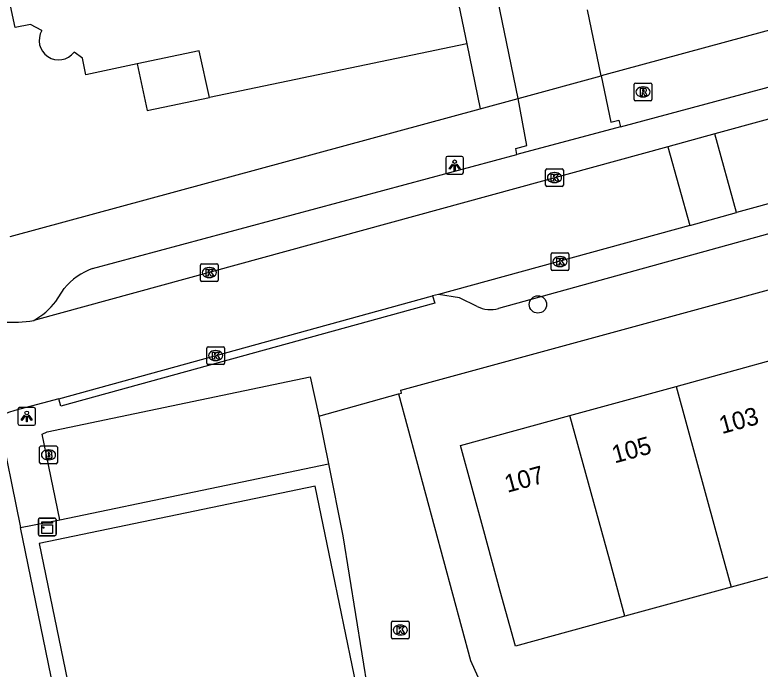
# Model space of a CAD drawing. Extents: x 163010 to 163853, y 382793 to 383982.
# Drawn here: x 163136.15 to 163178.15, y 383658.04 to 383694.91 of the extents above; entities that cross this region are included whole.
import ezdxf

# ---------------------------------------------------------------- set-up
doc = ezdxf.new("R2010")
doc.units = 0
for name, color, linetype in [('IMGEO_Boom', 7, 'Continuous'), ('IMGEO_Brandkraan', 7, 'Continuous'), ('IMGEO_Kast', 7, 'Continuous'), ('IMGEO_Kolk', 7, 'Continuous'), ('IMGEO_Lichtpunt', 7, 'Continuous'), ('IMGEO_Pand', 7, 'Continuous'), ('IMGEO_Pand_nummerreeks', 7, 'Continuous'), ('IMGEO_Pand_overbouw', 7, 'Continuous'), ('IMGEO_Parkeervlak_open', 7, 'Continuous'), ('IMGEO_Rijbaan_lokaal_open', 7, 'Continuous'), ('IMGEO_Rioolput', 7, 'Continuous'), ('IMGEO_Voetpad_open', 7, 'Continuous')]:
    doc.layers.add(name, color=color, linetype=linetype)

msp = doc.modelspace()

# ---------------------------------------------------------------- linework, layer by layer
at = {"layer": 'IMGEO_Boom'}
msp.add_circle((163165.621, 383678.588), 0.489, dxfattribs=at)
at = {"layer": 'IMGEO_Brandkraan'}
for p, q in [((163137.541, 383669.688), (163137.541, 383670.54)), ((163137.616, 383670.614), (163138.468, 383670.614)), ((163138.542, 383670.54), (163138.542, 383669.688)), ((163138.029, 383670.394), (163138.054, 383670.394)), ((163138.052, 383669.834), (163138.027, 383669.834)), ((163138.468, 383669.614), (163137.616, 383669.614))]:
    msp.add_line(p, q, dxfattribs=at)
for points in [[(163137.541, 383669.688), (163137.541, 383670.54)], [(163137.616, 383670.614), (163138.468, 383670.614)], [(163138.542, 383670.54), (163138.542, 383669.688)], [(163137.889, 383670.314), (163137.889, 383669.914), (163138.102, 383669.914)], [(163138.12, 383670.314), (163137.889, 383670.314)], [(163138.068, 383670.233), (163138.014, 383670.233), (163138.014, 383670.157)], [(163138.014, 383670.157), (163138.067, 383670.157)], [(163138.076, 383670.081), (163138.014, 383670.081), (163138.014, 383670)], [(163138.014, 383670), (163138.076, 383670)], [(163138.468, 383669.614), (163137.616, 383669.614)]]:
    msp.add_lwpolyline(points, dxfattribs=at)
for centre, radius, start, end in [((163137.618, 383670.538), 0.0765, 91.552, 178.448), ((163137.618, 383670.538), 0.0765, 91.552, 178.448), ((163138.466, 383670.538), 0.0765, 1.552, 88.448), ((163138.466, 383670.538), 0.0765, 1.552, 88.448), ((163138.069, 383670.195), 0.0379, 267.8285, 90.9355), ((163138.077, 383670.04), 0.0404, 269.8759, 90.5077), ((163138.124, 383670.169), 0.145, 59.4692, 91.5367), ((163138.149, 383670.216), 0.0922, 285.5137, 58.1501), ((163138.154, 383670.024), 0.105, 301.3115, 78.989), ((163137.618, 383669.69), 0.0765, 181.552, 268.448), ((163137.618, 383669.69), 0.0765, 181.552, 268.448), ((163138.108, 383670.165), 0.251, 268.6676, 293.5347), ((163138.466, 383669.69), 0.0765, 271.552, 358.448), ((163138.466, 383669.69), 0.0765, 271.552, 358.448)]:
    msp.add_arc(centre, radius, start, end, dxfattribs=at)
for centre, major_axis, ratio, start_param, end_param in [((163138.028, 383670.114), (-0.387, 0.002), 0.722429, 4.712389, 7.853982), ((163138.053, 383670.114), (-0.39, 0.002), 0.717154, 1.570796, 4.712389)]:
    msp.add_ellipse(centre, major_axis=major_axis, ratio=ratio, start_param=start_param, end_param=end_param, dxfattribs=at)
at = {"layer": 'IMGEO_Kast'}
for p, q in [((163137.47, 383665.629), (163137.47, 383666.47)), ((163137.47, 383666.47), (163137.47, 383665.629)), ((163137.545, 383666.554), (163138.386, 383666.554)), ((163138.386, 383666.554), (163137.545, 383666.554)), ((163138.47, 383666.479), (163138.47, 383665.638)), ((163138.47, 383665.638), (163138.47, 383666.479)), ((163138.395, 383665.554), (163137.554, 383665.554)), ((163137.554, 383665.554), (163138.395, 383665.554))]:
    msp.add_line(p, q, dxfattribs=at)
for points in [[(163137.665, 383666.344), (163138.265, 383666.344), (163138.265, 383666.259), (163137.665, 383666.259), (163137.665, 383666.344)], [(163137.665, 383666.169), (163138.265, 383666.169), (163138.265, 383665.68), (163137.665, 383665.68), (163137.665, 383666.169)]]:
    msp.add_lwpolyline(points, dxfattribs=at)
msp.add_circle((163137.749, 383666.018), 0.0377, dxfattribs=at)
for centre, start, end in [((163137.548, 383666.476), 92.4484, 184.2845), ((163137.548, 383666.476), 92.4484, 184.2845), ((163138.392, 383666.476), 2.4484, 94.2845), ((163138.392, 383666.476), 2.4484, 94.2845), ((163137.548, 383665.632), 182.4484, 274.2845), ((163137.548, 383665.632), 182.4484, 274.2845), ((163138.392, 383665.632), 272.4484, 4.2845), ((163138.392, 383665.632), 272.4484, 4.2845)]:
    msp.add_arc(centre, 0.0779, start, end, dxfattribs=at)
at = {"layer": 'IMGEO_Kolk'}
for p, q in [((163166.057, 383685.313), (163166.057, 383686.165)), ((163166.132, 383686.239), (163166.984, 383686.239)), ((163167.058, 383686.165), (163167.058, 383685.313)), ((163166.545, 383686.019), (163166.57, 383686.019)), ((163166.984, 383685.239), (163166.132, 383685.239)), ((163166.568, 383685.459), (163166.543, 383685.459)), ((163166.369, 383680.579), (163166.369, 383681.431)), ((163166.444, 383681.505), (163167.296, 383681.505)), ((163167.37, 383681.431), (163167.37, 383680.579)), ((163166.857, 383681.285), (163166.882, 383681.285)), ((163146.605, 383679.96), (163146.605, 383680.812)), ((163146.68, 383680.886), (163147.532, 383680.886)), ((163147.093, 383680.666), (163147.118, 383680.666)), ((163147.606, 383680.812), (163147.606, 383679.96)), ((163166.88, 383680.725), (163166.855, 383680.725)), ((163167.296, 383680.505), (163166.444, 383680.505)), ((163147.532, 383679.886), (163146.68, 383679.886)), ((163147.116, 383680.106), (163147.091, 383680.106)), ((163146.959, 383675.282), (163146.959, 383676.134)), ((163147.034, 383676.208), (163147.886, 383676.208)), ((163147.447, 383675.988), (163147.472, 383675.988)), ((163147.96, 383676.134), (163147.96, 383675.282)), ((163147.886, 383675.208), (163147.034, 383675.208)), ((163147.47, 383675.428), (163147.445, 383675.428)), ((163157.366, 383659.816), (163157.366, 383660.668)), ((163157.441, 383660.742), (163158.293, 383660.742)), ((163157.854, 383660.522), (163157.879, 383660.522)), ((163158.367, 383660.668), (163158.367, 383659.816)), ((163158.293, 383659.742), (163157.441, 383659.742)), ((163157.877, 383659.962), (163157.852, 383659.962))]:
    msp.add_line(p, q, dxfattribs=at)
for points in [[(163166.057, 383685.313), (163166.057, 383686.165)], [(163166.132, 383686.239), (163166.984, 383686.239)], [(163167.058, 383686.165), (163167.058, 383685.313)], [(163166.378, 383685.939), (163166.501, 383685.939), (163166.501, 383685.788), (163166.631, 383685.939), (163166.795, 383685.939), (163166.649, 383685.788), (163166.802, 383685.539), (163166.65, 383685.539), (163166.565, 383685.703), (163166.501, 383685.636), (163166.501, 383685.539), (163166.378, 383685.539), (163166.378, 383685.939)], [(163166.984, 383685.239), (163166.132, 383685.239)], [(163166.369, 383680.579), (163166.369, 383681.431)], [(163166.444, 383681.505), (163167.296, 383681.505)], [(163167.37, 383681.431), (163167.37, 383680.579)], [(163166.69, 383681.205), (163166.813, 383681.205), (163166.813, 383681.054), (163166.943, 383681.205), (163167.107, 383681.205), (163166.961, 383681.054), (163167.114, 383680.805), (163166.962, 383680.805), (163166.877, 383680.969), (163166.813, 383680.902), (163166.813, 383680.805), (163166.69, 383680.805), (163166.69, 383681.205)], [(163146.605, 383679.96), (163146.605, 383680.812)], [(163146.68, 383680.886), (163147.532, 383680.886)], [(163146.926, 383680.586), (163147.049, 383680.586), (163147.049, 383680.435), (163147.179, 383680.586), (163147.343, 383680.586), (163147.197, 383680.435), (163147.35, 383680.186), (163147.198, 383680.186), (163147.113, 383680.35), (163147.049, 383680.283), (163147.049, 383680.186), (163146.926, 383680.186), (163146.926, 383680.586)], [(163147.606, 383680.812), (163147.606, 383679.96)], [(163167.296, 383680.505), (163166.444, 383680.505)], [(163147.532, 383679.886), (163146.68, 383679.886)], [(163146.959, 383675.282), (163146.959, 383676.134)], [(163147.034, 383676.208), (163147.886, 383676.208)], [(163147.96, 383676.134), (163147.96, 383675.282)], [(163147.28, 383675.908), (163147.403, 383675.908), (163147.403, 383675.757), (163147.533, 383675.908), (163147.697, 383675.908), (163147.551, 383675.757), (163147.704, 383675.508), (163147.552, 383675.508), (163147.467, 383675.672), (163147.403, 383675.605), (163147.403, 383675.508), (163147.28, 383675.508), (163147.28, 383675.908)], [(163147.886, 383675.208), (163147.034, 383675.208)], [(163157.366, 383659.816), (163157.366, 383660.668)], [(163157.441, 383660.742), (163158.293, 383660.742)], [(163157.687, 383660.442), (163157.81, 383660.442), (163157.81, 383660.291), (163157.94, 383660.442), (163158.104, 383660.442), (163157.958, 383660.291), (163158.111, 383660.042), (163157.959, 383660.042), (163157.874, 383660.206), (163157.81, 383660.139), (163157.81, 383660.042), (163157.687, 383660.042), (163157.687, 383660.442)], [(163158.367, 383660.668), (163158.367, 383659.816)], [(163158.293, 383659.742), (163157.441, 383659.742)]]:
    msp.add_lwpolyline(points, dxfattribs=at)
for centre, start, end in [((163166.134, 383686.163), 91.552, 178.448), ((163166.134, 383686.163), 91.552, 178.448), ((163166.982, 383686.163), 1.552, 88.448), ((163166.982, 383686.163), 1.552, 88.448), ((163166.134, 383685.315), 181.552, 268.448), ((163166.134, 383685.315), 181.552, 268.448), ((163166.982, 383685.315), 271.552, 358.448), ((163166.982, 383685.315), 271.552, 358.448), ((163166.446, 383681.429), 91.552, 178.448), ((163166.446, 383681.429), 91.552, 178.448), ((163167.294, 383681.429), 1.552, 88.448), ((163167.294, 383681.429), 1.552, 88.448), ((163146.682, 383680.81), 91.552, 178.448), ((163146.682, 383680.81), 91.552, 178.448), ((163147.53, 383680.81), 1.552, 88.448), ((163147.53, 383680.81), 1.552, 88.448), ((163166.446, 383680.581), 181.552, 268.448), ((163166.446, 383680.581), 181.552, 268.448), ((163167.294, 383680.581), 271.552, 358.448), ((163167.294, 383680.581), 271.552, 358.448), ((163146.682, 383679.962), 181.552, 268.448), ((163146.682, 383679.962), 181.552, 268.448), ((163147.53, 383679.962), 271.552, 358.448), ((163147.53, 383679.962), 271.552, 358.448), ((163147.036, 383676.132), 91.552, 178.448), ((163147.036, 383676.132), 91.552, 178.448), ((163147.884, 383676.132), 1.552, 88.448), ((163147.884, 383676.132), 1.552, 88.448), ((163147.036, 383675.284), 181.552, 268.448), ((163147.036, 383675.284), 181.552, 268.448), ((163147.884, 383675.284), 271.552, 358.448), ((163147.884, 383675.284), 271.552, 358.448), ((163157.443, 383660.666), 91.552, 178.448), ((163157.443, 383660.666), 91.552, 178.448), ((163158.291, 383660.666), 1.552, 88.448), ((163158.291, 383660.666), 1.552, 88.448), ((163157.443, 383659.818), 181.552, 268.448), ((163157.443, 383659.818), 181.552, 268.448), ((163158.291, 383659.818), 271.552, 358.448), ((163158.291, 383659.818), 271.552, 358.448)]:
    msp.add_arc(centre, 0.0765, start, end, dxfattribs=at)
for centre, major_axis, ratio, start_param, end_param in [((163166.544, 383685.739), (-0.387, 0.002), 0.722429, 4.712389, 7.853982), ((163166.569, 383685.739), (-0.39, 0.002), 0.717154, 1.570796, 4.712389), ((163166.856, 383681.005), (-0.387, 0.002), 0.722429, 4.712389, 7.853982), ((163166.881, 383681.005), (-0.39, 0.002), 0.717154, 1.570796, 4.712389), ((163147.092, 383680.386), (-0.387, 0.002), 0.722429, 4.712389, 7.853982), ((163147.117, 383680.386), (-0.39, 0.002), 0.717154, 1.570796, 4.712389), ((163147.446, 383675.708), (-0.387, 0.002), 0.722429, 4.712389, 7.853982), ((163147.471, 383675.708), (-0.39, 0.002), 0.717154, 1.570796, 4.712389), ((163157.853, 383660.242), (-0.387, 0.002), 0.722429, 4.712389, 7.853982), ((163157.878, 383660.242), (-0.39, 0.002), 0.717154, 1.570796, 4.712389)]:
    msp.add_ellipse(centre, major_axis=major_axis, ratio=ratio, start_param=start_param, end_param=end_param, dxfattribs=at)
at = {"layer": 'IMGEO_Lichtpunt'}
for p, q in [((163161.332, 383686.931), (163160.524, 383686.931)), ((163161.332, 383686.931), (163160.524, 383686.931)), ((163160.43, 383686.836), (163160.43, 383686.029)), ((163160.43, 383686.836), (163160.43, 383686.029)), ((163161.426, 383686.029), (163161.426, 383686.836)), ((163161.426, 383686.029), (163161.426, 383686.836)), ((163160.524, 383685.935), (163161.332, 383685.935)), ((163160.524, 383685.935), (163161.332, 383685.935)), ((163136.317, 383672.68), (163136.317, 383671.873)), ((163136.317, 383672.68), (163136.317, 383671.873)), ((163137.219, 383672.775), (163136.411, 383672.775)), ((163137.219, 383672.775), (163136.411, 383672.775)), ((163137.313, 383671.873), (163137.313, 383672.68)), ((163137.313, 383671.873), (163137.313, 383672.68)), ((163136.411, 383671.779), (163137.219, 383671.779)), ((163136.411, 383671.779), (163137.219, 383671.779))]:
    msp.add_line(p, q, dxfattribs=at)
for points in [[(163160.804, 383686.5), (163160.843, 383686.472), (163160.655, 383686.21), (163160.617, 383686.237), (163160.804, 383686.5)], [(163161.016, 383686.472), (163161.054, 383686.499), (163161.241, 383686.237), (163161.202, 383686.209), (163161.016, 383686.472)], [(163160.906, 383686.452), (163160.953, 383686.452), (163160.953, 383686.13), (163160.906, 383686.13), (163160.906, 383686.452)], [(163136.691, 383672.344), (163136.73, 383672.316), (163136.542, 383672.054), (163136.504, 383672.081), (163136.691, 383672.344)], [(163136.793, 383672.296), (163136.84, 383672.296), (163136.84, 383671.974), (163136.793, 383671.974), (163136.793, 383672.296)], [(163136.903, 383672.316), (163136.941, 383672.343), (163137.128, 383672.081), (163137.089, 383672.053), (163136.903, 383672.316)]]:
    msp.add_lwpolyline(points, dxfattribs=at)
for centre in [(163160.929, 383686.634), (163136.816, 383672.478)]:
    msp.add_circle(centre, 0.0994, dxfattribs=at)
for centre, start, end in [((163160.524, 383686.836), 90, 180), ((163160.524, 383686.836), 90, 180), ((163161.332, 383686.836), 0, 90), ((163161.332, 383686.836), 0, 90), ((163160.524, 383686.029), 180, 270), ((163160.524, 383686.029), 180, 270), ((163161.332, 383686.029), 270, 0), ((163161.332, 383686.029), 270, 360), ((163136.411, 383672.68), 90, 180), ((163136.411, 383672.68), 90, 180), ((163137.219, 383672.68), 0, 90), ((163137.219, 383672.68), 0, 90), ((163136.411, 383671.873), 180, 270), ((163136.411, 383671.873), 180, 270), ((163137.219, 383671.873), 270, 0), ((163137.219, 383671.873), 270, 360)]:
    msp.add_arc(centre, 0.0946, start, end, dxfattribs=at)
at = {"layer": 'IMGEO_Pand'}
for points in [[(163137.664, 383694.027), (163137.03, 383694.366), (163136.156, 383694.196), (163135.565, 383697.021), (163135.527, 383697.203), (163134.828, 383700.543), (163132.18, 383699.996), (163126.152, 383728.784), (163130.949, 383727.217), (163136.842, 383725.292), (163139.703, 383727.815)], [(163147.924, 383708.469), (163148.579, 383708.047), (163149.194, 383707.569), (163149.766, 383707.04), (163150.29, 383706.463), (163150.762, 383705.843), (163151.179, 383705.184), (163151.537, 383704.492), (163158.956, 383706.026), (163160.6, 383698.168), (163161.624, 383693.273)], [(163161.624, 383693.273), (163147.11, 383690.257), (163146.529, 383692.887), (163143.036, 383692.148), (163140.153, 383691.539), (163139.953, 383692.465), (163139.483, 383692.807)], [(163173.411, 383673.975), (163179.392, 383675.612)], [(163167.43, 383672.339), (163173.411, 383673.975)], [(163173.411, 383673.975), (163175.65, 383665.797), (163176.511, 383662.654)], [(163170.53, 383661.018), (163164.356, 383659.326), (163163.504, 383662.43), (163162.575, 383665.827), (163161.255, 383670.649), (163167.43, 383672.339)], [(163170.53, 383661.018), (163169.669, 383664.161), (163167.43, 383672.339)], [(163155.521, 383656.535), (163154.091, 383663.452), (163153.077, 383668.348), (163137.52, 383665.124), (163143.424, 383636.43)], [(163181.631, 383667.434), (163182.492, 383664.291), (163176.511, 383662.654)], [(163176.511, 383662.654), (163170.53, 383661.018)]]:
    msp.add_lwpolyline(points, dxfattribs=at)
msp.add_arc((163138.611, 383693.472), 1.097, 149.6408, 322.6598, dxfattribs=at)
at = {"layer": 'IMGEO_Pand_overbouw'}
msp.add_lwpolyline([(163146.529, 383692.887), (163143.036, 383692.148), (163143.602, 383689.528), (163147.11, 383690.257)], close=True, dxfattribs=at)
at = {"layer": 'IMGEO_Parkeervlak_open'}
for points in [[(163161.624, 383693.273), (163162.366, 383689.615)], [(163138.679, 383666.445), (163153.823, 383669.608)]]:
    msp.add_lwpolyline(points, dxfattribs=at)
at = {"layer": 'IMGEO_Rijbaan_lokaal_open'}
for points in [[(163164.505, 383690.196), (163160.389, 383710.179), (163158.085, 383709.718), (163157.953, 383710.64), (163147.924, 383708.469)], [(163241.241, 383706.164), (163175.593, 383688.197)], [(163169.191, 383691.469), (163168.422, 383695.193)], [(163164.505, 383690.196), (163169.191, 383691.469)], [(163175.593, 383688.197), (163172.951, 383687.473)], [(163176.819, 383683.765), (163175.593, 383688.197)], [(163194.145, 383688.516), (163176.819, 383683.765)], [(163172.951, 383687.473), (163137.21, 383677.691)], [(163172.951, 383687.473), (163174.179, 383683.04)], [(163174.179, 383683.04), (163176.819, 383683.765)], [(163174.179, 383683.04), (163160.021, 383679.158)], [(163138.625, 383673.279), (163159.689, 383679.067)], [(163160.021, 383679.158), (163159.689, 383679.067)], [(163153.268, 383672.296), (163157.761, 383673.548)], [(163157.761, 383673.548), (163161.815, 383658.517), (163167.561, 383645.782)], [(163138.625, 383673.279), (163136.148, 383672.62)], [(163153.268, 383672.296), (163153.823, 383669.608)], [(163153.823, 383669.608), (163154.631, 383665.551), (163156.064, 383656.685), (163155.521, 383656.535)]]:
    msp.add_lwpolyline(points, dxfattribs=at)
for centre, radius, start, end in [((163136.067, 383684.132), 6.542, 249.7654, 280.0673), ((163137.434, 383668.173), 4.629, 106.1263, 118.9944)]:
    msp.add_arc(centre, radius, start, end, dxfattribs=at)
at = {"layer": 'IMGEO_Rioolput'}
for p, q in [((163171.048, 383690.144), (163171.048, 383690.996)), ((163171.123, 383691.07), (163171.975, 383691.07)), ((163171.536, 383690.85), (163171.561, 383690.85)), ((163172.049, 383690.996), (163172.049, 383690.144)), ((163171.559, 383690.29), (163171.534, 383690.29)), ((163171.975, 383690.07), (163171.123, 383690.07))]:
    msp.add_line(p, q, dxfattribs=at)
for points in [[(163171.048, 383690.144), (163171.048, 383690.996)], [(163171.123, 383691.07), (163171.975, 383691.07)], [(163171.637, 383690.768), (163171.385, 383690.77), (163171.385, 383690.37)], [(163171.563, 383690.689), (163171.509, 383690.689), (163171.509, 383690.608)], [(163172.049, 383690.996), (163172.049, 383690.144)], [(163171.385, 383690.37), (163171.509, 383690.37), (163171.509, 383690.532), (163171.52, 383690.532)], [(163171.509, 383690.608), (163171.561, 383690.608)], [(163171.567, 383690.503), (163171.638, 383690.37), (163171.778, 383690.37), (163171.713, 383690.496)], [(163171.975, 383690.07), (163171.123, 383690.07)]]:
    msp.add_lwpolyline(points, dxfattribs=at)
for centre, radius, start, end in [((163171.125, 383690.994), 0.0765, 91.552, 178.448), ((163171.125, 383690.994), 0.0765, 91.552, 178.448), ((163171.569, 383690.593), 0.0964, 77.0061, 93.1865), ((163171.583, 383690.65), 0.0378, 276.6634, 79.6772), ((163171.636, 383690.658), 0.109, 350.3612, 89.416), ((163171.973, 383690.994), 0.0765, 1.552, 88.448), ((163171.973, 383690.994), 0.0765, 1.552, 88.448), ((163171.519, 383690.479), 0.0533, 26.0293, 88.6989), ((163171.545, 383690.797), 0.19, 274.7715, 282.9687), ((163171.634, 383690.658), 0.112, 277.5842, 350.9817), ((163171.618, 383690.443), 0.108, 29.5134, 73.7905), ((163171.125, 383690.146), 0.0765, 181.552, 268.448), ((163171.125, 383690.146), 0.0765, 181.552, 268.448), ((163171.973, 383690.146), 0.0765, 271.552, 358.448), ((163171.973, 383690.146), 0.0765, 271.552, 358.448)]:
    msp.add_arc(centre, radius, start, end, dxfattribs=at)
for centre, major_axis, ratio, start_param, end_param in [((163171.535, 383690.57), (-0.387, 0.002), 0.722429, 4.712389, 7.853982), ((163171.56, 383690.57), (-0.39, 0.002), 0.717154, 1.570796, 4.712389)]:
    msp.add_ellipse(centre, major_axis=major_axis, ratio=ratio, start_param=start_param, end_param=end_param, dxfattribs=at)
at = {"layer": 'IMGEO_Voetpad_open'}
for points in [[(163261.121, 383716.284), (163242.045, 383711.035), (163225.973, 383706.902), (163169.191, 383691.469)], [(163170.273, 383688.608), (163191.332, 383694.26), (163238.122, 383707.13)], [(163169.191, 383691.469), (163169.732, 383688.86), (163170.179, 383688.982), (163170.273, 383688.608)], [(163162.366, 383689.615), (163164.505, 383690.196)], [(163164.434, 383687.041), (163164.372, 383687.384), (163165.007, 383687.558), (163164.505, 383690.196)], [(163135.878, 383682.415), (163162.366, 383689.615)], [(163170.273, 383688.608), (163164.434, 383687.041)], [(163140.525, 383680.624), (163164.434, 383687.041)], [(163191.614, 383686.156), (163163.406, 383678.371)], [(163157.761, 383673.548), (163157.928, 383673.599), (163157.902, 383673.76), (163196.514, 383684.3)], [(163138.452, 383678.766), (163138.923, 383679.498)], [(163159.689, 383679.067), (163159.813, 383678.664), (163138.735, 383672.851), (163138.625, 383673.279)], [(163162.2, 383678.475), (163161.198, 383678.96), (163160.021, 383679.158)], [(163138.679, 383666.445), (163137.681, 383671.283), (163137.963, 383671.408), (163152.793, 383674.52), (163153.268, 383672.296)], [(163135.19, 383672.222), (163136.465, 383666.013)], [(163136.465, 383666.013), (163138.679, 383666.445)], [(163143.938, 383634.098), (163143.054, 383633.923), (163136.465, 383666.013)]]:
    msp.add_lwpolyline(points, dxfattribs=at)
for centre, radius, start, end in [((163142.017, 383676.799), 4.105, 111.3045, 138.9001), ((163135.286, 383681.169), 3.975, 298.9537, 322.8013), ((163162.936, 383679.961), 1.658, 243.6572, 286.4853)]:
    msp.add_arc(centre, radius, start, end, dxfattribs=at)

# ---------------------------------------------------------------- texts
at = {"layer": 'IMGEO_Pand_nummerreeks'}
for s, p in [('103', (163175.994, 383671.281)), ('105', (163169.948, 383669.626)), ('107', (163163.902, 383667.972))]:
    msp.add_text(s, height=1, rotation=15.303, dxfattribs=at).set_placement(p)

doc.saveas('drawing.dxf')
